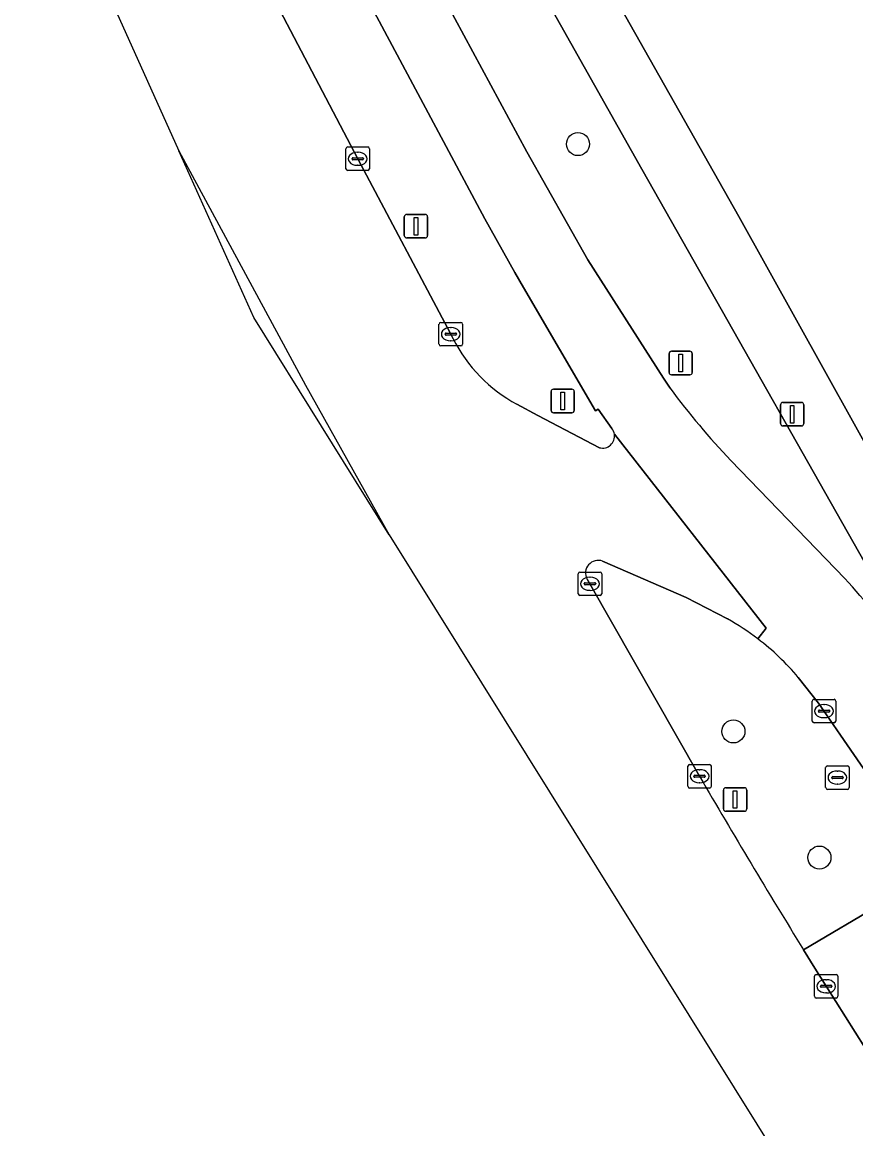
# Model space of a CAD drawing. Extents: x 159680 to 160786, y 387323 to 388340.
# Drawn here: x 159810.08 to 159845.54, y 387693.25 to 387740.35 of the extents above; entities that cross this region are included whole.
import ezdxf

# ---------------------------------------------------------------- set-up
doc = ezdxf.new("R2010")
doc.units = 0
for name, color, linetype in [('IMGEO_Berm_groen', 7, 'Continuous'), ('IMGEO_Boom', 7, 'Continuous'), ('IMGEO_Erf', 7, 'Continuous'), ('IMGEO_Fietspad_gesloten', 7, 'Continuous'), ('IMGEO_Kolk', 7, 'Continuous'), ('IMGEO_Lichtmast', 7, 'Continuous'), ('IMGEO_Rijbaan_regionaal_gesloten', 7, 'Continuous'), ('IMGEO_Rioolput', 7, 'Continuous'), ('IMGEO_Verkeersbordpaal', 7, 'Continuous'), ('IMGEO_Voetpad_open', 7, 'Continuous')]:
    doc.layers.add(name, color=color, linetype=linetype)

msp = doc.modelspace()

# ---------------------------------------------------------------- linework, layer by layer
at = {"layer": 'IMGEO_Berm_groen'}
for points in [[(159823.476, 387757.109), (159820.741, 387755.598), (159821.957, 387753.044), (159823.358, 387750.191), (159827.719, 387741.932), (159831.544, 387734.828), (159834.141, 387730.225), (159837.367, 387725.2), (159837.644, 387724.763)], [(159847.442, 387713.648), (159847.883, 387713.881), (159836.437, 387734.091), (159823.476, 387757.109)], [(159815.098, 387752.12), (159815.145, 387752.03), (159815.576, 387751.241), (159820.439, 387741.999), (159824.353, 387734.532), (159828.311, 387727.069), (159828.413, 387726.872)], [(159835.164, 387723.046), (159834.581, 387723.871), (159834.469, 387723.803), (159831.409, 387729.059), (159831.043, 387729.687), (159829.757, 387731.975), (159825.058, 387740.779)], [(159831.125, 387724.083), (159832.01, 387723.601), (159834.637, 387722.236)], [(159840.223, 387721.691), (159845.071, 387716.668)], [(159840.083, 387714.945), (159838.327, 387715.862), (159834.771, 387717.404)], [(159834.109, 387716.644), (159834.234, 387716.444), (159838.896, 387708.251)], [(159846.024, 387708.36), (159844.89, 387710.006), (159843.949, 387711.365), (159843.096, 387712.46)], [(159843.321, 387700.86), (159846.674, 387702.849), (159847.154, 387703.149), (159846.986, 387703.419)], [(159854.423, 387690.403), (159849.673, 387698.047), (159846.674, 387702.849), (159843.321, 387700.86), (159843.801, 387700.086), (159844.283, 387699.312), (159848.808, 387692.139), (159854.91, 387682.508), (159859.345, 387675.48), (159862.656, 387670.301), (159870.936, 387657.259), (159881.358, 387640.862), (159893.876, 387621.079), (159895.607, 387618.335)]]:
    msp.add_lwpolyline(points, dxfattribs=at)
for centre, radius, start, end in [((159834.199, 387729.785), 6.477, 206.7233, 241.6728), ((159863.762, 387744.071), 32.48, 216.474, 223.5541), ((159834.77, 387722.725), 0.507, 254.7549, 9.3592), ((159834.769, 387722.725), 0.509, 9.3543, 39.0611), ((159834.581, 387716.901), 0.538, 69.3309, 208.5539), ((159828.486, 387701.206), 22.674, 33.2786, 42.9923), ((159834.663, 387705.274), 11.086, 52.7282, 60.7336), ((159834.749, 387705.411), 10.925, 40.1821, 52.6522), ((160118.998, 387870.928), 323.915, 210.1471, 211.6709)]:
    msp.add_arc(centre, radius, start, end, dxfattribs=at)
at = {"layer": 'IMGEO_Boom'}
for centre in [(159833.722, 387735.156), (159840.336, 387710.158), (159843.996, 387704.792)]:
    msp.add_circle(centre, 0.489, dxfattribs=at)
at = {"layer": 'IMGEO_Erf'}
msp.add_lwpolyline([(159832.352, 387746.607), (159840.566, 387732.077), (159849.124, 387716.699), (159851.67, 387712.351), (159896.117, 387729.631)], dxfattribs=at)
at = {"layer": 'IMGEO_Fietspad_gesloten'}
for points in [[(159837.644, 387724.763), (159837.367, 387725.2), (159834.141, 387730.225), (159831.544, 387734.828), (159827.719, 387741.932), (159823.358, 387750.191), (159821.957, 387753.044), (159820.741, 387755.598), (159818.142, 387753.725), (159823.913, 387742.922), (159825.058, 387740.779), (159829.757, 387731.975), (159831.043, 387729.687), (159831.409, 387729.059), (159834.469, 387723.803), (159834.581, 387723.871), (159835.164, 387723.046)], [(159835.271, 387722.808), (159841.724, 387714.56), (159841.377, 387714.096)], [(159845.071, 387716.668), (159840.223, 387721.691)], [(159843.096, 387712.46), (159843.949, 387711.365), (159844.89, 387710.006), (159846.024, 387708.36), (159847.089, 387706.656), (159847.165, 387706.549), (159851.617, 387699.318), (159856.363, 387691.703)]]:
    msp.add_lwpolyline(points, dxfattribs=at)
for centre, radius, start, end in [((159863.762, 387744.071), 32.48, 216.474, 223.5541), ((159834.769, 387722.725), 0.509, 9.3543, 39.0611), ((159828.486, 387701.206), 22.674, 33.2786, 42.9923), ((159834.749, 387705.411), 10.925, 40.1821, 52.6522)]:
    msp.add_arc(centre, radius, start, end, dxfattribs=at)
at = {"layer": 'IMGEO_Kolk'}
for p, q in [((159823.852, 387734.106), (159823.852, 387734.958)), ((159823.927, 387735.032), (159824.779, 387735.032)), ((159824.853, 387734.958), (159824.853, 387734.106)), ((159824.111, 387734.526), (159824.111, 387734.538)), ((159824.549, 387734.489), (159824.151, 387734.489)), ((159824.154, 387734.575), (159824.552, 387734.575)), ((159824.34, 387734.812), (159824.365, 387734.812)), ((159824.595, 387734.538), (159824.595, 387734.526)), ((159824.779, 387734.032), (159823.927, 387734.032)), ((159824.363, 387734.252), (159824.338, 387734.252)), ((159827.81, 387726.643), (159827.81, 387727.495)), ((159827.885, 387727.569), (159828.737, 387727.569)), ((159828.298, 387727.349), (159828.323, 387727.349)), ((159828.811, 387727.495), (159828.811, 387726.643)), ((159828.069, 387727.063), (159828.069, 387727.075)), ((159828.507, 387727.026), (159828.109, 387727.026)), ((159828.112, 387727.112), (159828.51, 387727.112)), ((159828.553, 387727.075), (159828.553, 387727.063)), ((159828.737, 387726.569), (159827.885, 387726.569)), ((159828.321, 387726.789), (159828.296, 387726.789)), ((159833.733, 387716.018), (159833.733, 387716.87)), ((159833.808, 387716.944), (159834.66, 387716.944)), ((159834.035, 387716.487), (159834.433, 387716.487)), ((159834.221, 387716.724), (159834.246, 387716.724)), ((159834.734, 387716.87), (159834.734, 387716.018)), ((159833.992, 387716.438), (159833.992, 387716.45)), ((159834.43, 387716.401), (159834.032, 387716.401)), ((159834.244, 387716.164), (159834.219, 387716.164)), ((159834.476, 387716.45), (159834.476, 387716.438)), ((159834.66, 387715.944), (159833.808, 387715.944)), ((159843.691, 387710.599), (159843.691, 387711.451)), ((159843.766, 387711.525), (159844.618, 387711.525)), ((159844.179, 387711.305), (159844.204, 387711.305)), ((159844.692, 387711.451), (159844.692, 387710.599)), ((159843.95, 387711.019), (159843.95, 387711.031)), ((159844.388, 387710.982), (159843.99, 387710.982)), ((159843.993, 387711.068), (159844.391, 387711.068)), ((159844.434, 387711.031), (159844.434, 387711.019)), ((159844.618, 387710.525), (159843.766, 387710.525)), ((159844.202, 387710.745), (159844.177, 387710.745)), ((159838.395, 387707.825), (159838.395, 387708.677)), ((159838.47, 387708.751), (159839.322, 387708.751)), ((159838.883, 387708.531), (159838.908, 387708.531)), ((159839.396, 387708.677), (159839.396, 387707.825)), ((159838.654, 387708.245), (159838.654, 387708.257)), ((159839.092, 387708.208), (159838.694, 387708.208)), ((159838.697, 387708.294), (159839.095, 387708.294)), ((159839.138, 387708.257), (159839.138, 387708.245)), ((159839.322, 387707.751), (159838.47, 387707.751)), ((159838.906, 387707.971), (159838.881, 387707.971)), ((159843.782, 387698.886), (159843.782, 387699.738)), ((159843.857, 387699.812), (159844.709, 387699.812)), ((159844.27, 387699.592), (159844.295, 387699.592)), ((159844.783, 387699.738), (159844.783, 387698.886)), ((159844.041, 387699.306), (159844.041, 387699.318)), ((159844.479, 387699.269), (159844.081, 387699.269)), ((159844.084, 387699.355), (159844.482, 387699.355)), ((159844.525, 387699.318), (159844.525, 387699.306)), ((159844.709, 387698.812), (159843.857, 387698.812)), ((159844.293, 387699.032), (159844.268, 387699.032))]:
    msp.add_line(p, q, dxfattribs=at)
for points in [[(159823.852, 387734.106), (159823.852, 387734.958)], [(159823.927, 387735.032), (159824.779, 387735.032)], [(159824.853, 387734.958), (159824.853, 387734.106)], [(159824.779, 387734.032), (159823.927, 387734.032)], [(159827.81, 387726.643), (159827.81, 387727.495)], [(159827.885, 387727.569), (159828.737, 387727.569)], [(159828.811, 387727.495), (159828.811, 387726.643)], [(159828.737, 387726.569), (159827.885, 387726.569)], [(159833.733, 387716.018), (159833.733, 387716.87)], [(159833.808, 387716.944), (159834.66, 387716.944)], [(159834.734, 387716.87), (159834.734, 387716.018)], [(159834.66, 387715.944), (159833.808, 387715.944)], [(159843.691, 387710.599), (159843.691, 387711.451)], [(159843.766, 387711.525), (159844.618, 387711.525)], [(159844.692, 387711.451), (159844.692, 387710.599)], [(159844.618, 387710.525), (159843.766, 387710.525)], [(159838.395, 387707.825), (159838.395, 387708.677)], [(159838.47, 387708.751), (159839.322, 387708.751)], [(159839.396, 387708.677), (159839.396, 387707.825)], [(159839.322, 387707.751), (159838.47, 387707.751)], [(159843.782, 387698.886), (159843.782, 387699.738)], [(159843.857, 387699.812), (159844.709, 387699.812)], [(159844.783, 387699.738), (159844.783, 387698.886)], [(159844.709, 387698.812), (159843.857, 387698.812)]]:
    msp.add_lwpolyline(points, dxfattribs=at)
for centre, radius, start, end in [((159823.929, 387734.956), 0.0765, 91.552, 178.448), ((159823.929, 387734.956), 0.0765, 91.552, 178.448), ((159824.777, 387734.956), 0.0765, 1.552, 88.448), ((159824.777, 387734.956), 0.0765, 1.552, 88.448), ((159824.151, 387734.535), 0.0403, 85.8775, 175.7526), ((159824.148, 387734.525), 0.0366, 178.938, 274.7102), ((159824.552, 387734.532), 0.043, 264.8664, 352.4533), ((159824.556, 387734.537), 0.0386, 1.7309, 96.639), ((159823.929, 387734.108), 0.0765, 181.552, 268.448), ((159823.929, 387734.108), 0.0765, 181.552, 268.448), ((159824.777, 387734.108), 0.0765, 271.552, 358.448), ((159824.777, 387734.108), 0.0765, 271.552, 358.448), ((159827.887, 387727.493), 0.0765, 91.552, 178.448), ((159827.887, 387727.493), 0.0765, 91.552, 178.448), ((159828.735, 387727.493), 0.0765, 1.552, 88.448), ((159828.735, 387727.493), 0.0765, 1.552, 88.448), ((159828.109, 387727.072), 0.0403, 85.8775, 175.7526), ((159828.106, 387727.062), 0.0366, 178.938, 274.7102), ((159828.51, 387727.069), 0.043, 264.8664, 352.4533), ((159828.514, 387727.074), 0.0386, 1.7309, 96.639), ((159827.887, 387726.645), 0.0765, 181.552, 268.448), ((159827.887, 387726.645), 0.0765, 181.552, 268.448), ((159828.735, 387726.645), 0.0765, 271.552, 358.448), ((159828.735, 387726.645), 0.0765, 271.552, 358.448), ((159833.81, 387716.868), 0.0765, 91.552, 178.448), ((159833.81, 387716.868), 0.0765, 91.552, 178.448), ((159834.032, 387716.447), 0.0403, 85.8775, 175.7526), ((159834.437, 387716.449), 0.0386, 1.7309, 96.639), ((159834.658, 387716.868), 0.0765, 1.552, 88.448), ((159834.658, 387716.868), 0.0765, 1.552, 88.448), ((159833.81, 387716.02), 0.0765, 181.552, 268.448), ((159833.81, 387716.02), 0.0765, 181.552, 268.448), ((159834.029, 387716.437), 0.0366, 178.938, 274.7102), ((159834.433, 387716.444), 0.043, 264.8664, 352.4533), ((159834.658, 387716.02), 0.0765, 271.552, 358.448), ((159834.658, 387716.02), 0.0765, 271.552, 358.448), ((159843.768, 387711.449), 0.0765, 91.552, 178.448), ((159843.768, 387711.449), 0.0765, 91.552, 178.448), ((159844.616, 387711.449), 0.0765, 1.552, 88.448), ((159844.616, 387711.449), 0.0765, 1.552, 88.448), ((159843.99, 387711.028), 0.0403, 85.8775, 175.7526), ((159843.987, 387711.018), 0.0366, 178.938, 274.7102), ((159844.391, 387711.025), 0.043, 264.8664, 352.4533), ((159844.395, 387711.03), 0.0386, 1.7309, 96.639), ((159843.768, 387710.601), 0.0765, 181.552, 268.448), ((159843.768, 387710.601), 0.0765, 181.552, 268.448), ((159844.616, 387710.601), 0.0765, 271.552, 358.448), ((159844.616, 387710.601), 0.0765, 271.552, 358.448), ((159838.472, 387708.675), 0.0765, 91.552, 178.448), ((159838.472, 387708.675), 0.0765, 91.552, 178.448), ((159839.32, 387708.675), 0.0765, 1.552, 88.448), ((159839.32, 387708.675), 0.0765, 1.552, 88.448), ((159838.694, 387708.254), 0.0403, 85.8775, 175.7526), ((159838.691, 387708.244), 0.0366, 178.938, 274.7102), ((159839.095, 387708.251), 0.043, 264.8664, 352.4533), ((159839.099, 387708.256), 0.0386, 1.7309, 96.639), ((159838.472, 387707.827), 0.0765, 181.552, 268.448), ((159838.472, 387707.827), 0.0765, 181.552, 268.448), ((159839.32, 387707.827), 0.0765, 271.552, 358.448), ((159839.32, 387707.827), 0.0765, 271.552, 358.448), ((159843.859, 387699.736), 0.0765, 91.552, 178.448), ((159843.859, 387699.736), 0.0765, 91.552, 178.448), ((159844.707, 387699.736), 0.0765, 1.552, 88.448), ((159844.707, 387699.736), 0.0765, 1.552, 88.448), ((159844.081, 387699.315), 0.0403, 85.8775, 175.7526), ((159844.078, 387699.305), 0.0366, 178.938, 274.7102), ((159844.482, 387699.312), 0.043, 264.8664, 352.4533), ((159844.486, 387699.317), 0.0386, 1.7309, 96.639), ((159843.859, 387698.888), 0.0765, 181.552, 268.448), ((159843.859, 387698.888), 0.0765, 181.552, 268.448), ((159844.707, 387698.888), 0.0765, 271.552, 358.448), ((159844.707, 387698.888), 0.0765, 271.552, 358.448)]:
    msp.add_arc(centre, radius, start, end, dxfattribs=at)
for centre, major_axis, ratio, start_param, end_param in [((159824.339, 387734.532), (-0.387, 0.002), 0.722429, 4.712389, 7.853982), ((159824.364, 387734.532), (-0.39, 0.002), 0.717154, 1.570796, 4.712389), ((159828.297, 387727.069), (-0.387, 0.002), 0.722429, 4.712389, 7.853982), ((159828.322, 387727.069), (-0.39, 0.002), 0.717154, 1.570796, 4.712389), ((159834.22, 387716.444), (-0.387, 0.002), 0.722429, 4.712389, 7.853982), ((159834.245, 387716.444), (-0.39, 0.002), 0.717154, 1.570796, 4.712389), ((159844.178, 387711.025), (-0.387, 0.002), 0.722429, 4.712389, 7.853982), ((159844.203, 387711.025), (-0.39, 0.002), 0.717154, 1.570796, 4.712389), ((159838.882, 387708.251), (-0.387, 0.002), 0.722429, 4.712389, 7.853982), ((159838.907, 387708.251), (-0.39, 0.002), 0.717154, 1.570796, 4.712389), ((159844.269, 387699.312), (-0.387, 0.002), 0.722429, 4.712389, 7.853982), ((159844.294, 387699.312), (-0.39, 0.002), 0.717154, 1.570796, 4.712389)]:
    msp.add_ellipse(centre, major_axis=major_axis, ratio=ratio, start_param=start_param, end_param=end_param, dxfattribs=at)
at = {"layer": 'IMGEO_Lichtmast'}
for p, q in [((159826.335, 387731.261), (159826.335, 387732.061)), ((159826.335, 387732.061), (159826.335, 387731.261)), ((159826.435, 387732.161), (159827.225, 387732.161)), ((159827.225, 387732.161), (159826.435, 387732.161)), ((159827.325, 387732.061), (159827.325, 387731.261)), ((159827.325, 387731.261), (159827.325, 387732.061)), ((159827.225, 387731.161), (159826.435, 387731.161)), ((159826.435, 387731.161), (159827.225, 387731.161)), ((159842.339, 387723.26), (159842.339, 387724.06)), ((159842.339, 387724.06), (159842.339, 387723.26)), ((159842.439, 387724.16), (159843.229, 387724.16)), ((159843.229, 387724.16), (159842.439, 387724.16)), ((159843.329, 387724.06), (159843.329, 387723.26)), ((159843.329, 387723.26), (159843.329, 387724.06)), ((159843.229, 387723.16), (159842.439, 387723.16)), ((159842.439, 387723.16), (159843.229, 387723.16)), ((159839.911, 387706.862), (159839.911, 387707.662)), ((159839.911, 387707.662), (159839.911, 387706.862)), ((159840.011, 387707.762), (159840.801, 387707.762)), ((159840.801, 387707.762), (159840.011, 387707.762)), ((159840.901, 387707.662), (159840.901, 387706.862)), ((159840.901, 387706.862), (159840.901, 387707.662)), ((159840.801, 387706.762), (159840.011, 387706.762)), ((159840.011, 387706.762), (159840.801, 387706.762))]:
    msp.add_line(p, q, dxfattribs=at)
for points in [[(159826.755, 387732.036), (159826.905, 387732.036), (159826.905, 387731.286), (159826.755, 387731.286), (159826.755, 387732.036)], [(159842.759, 387724.035), (159842.909, 387724.035), (159842.909, 387723.285), (159842.759, 387723.285), (159842.759, 387724.035)], [(159840.331, 387707.637), (159840.481, 387707.637), (159840.481, 387706.887), (159840.331, 387706.887), (159840.331, 387707.637)]]:
    msp.add_lwpolyline(points, dxfattribs=at)
for centre, start, end in [((159826.435, 387732.061), 90, 180), ((159826.435, 387732.061), 90, 180), ((159827.225, 387732.061), 0, 90), ((159827.225, 387732.061), 360, 90), ((159826.435, 387731.261), 180, 270), ((159826.435, 387731.261), 180, 270), ((159827.225, 387731.261), 270, 0), ((159827.225, 387731.261), 270, 0), ((159842.439, 387724.06), 90, 180), ((159842.439, 387724.06), 90, 180), ((159843.229, 387724.06), 0, 90), ((159843.229, 387724.06), 360, 90), ((159842.439, 387723.26), 180, 270), ((159842.439, 387723.26), 180, 270), ((159843.229, 387723.26), 270, 0), ((159843.229, 387723.26), 270, 0), ((159840.011, 387707.662), 90, 180), ((159840.011, 387707.662), 90, 180), ((159840.801, 387707.662), 0, 90), ((159840.801, 387707.662), 360, 90), ((159840.011, 387706.862), 180, 270), ((159840.011, 387706.862), 180, 270), ((159840.801, 387706.862), 270, 0), ((159840.801, 387706.862), 270, 0)]:
    msp.add_arc(centre, 0.1, start, end, dxfattribs=at)
at = {"layer": 'IMGEO_Rijbaan_regionaal_gesloten'}
for points in [[(159828.413, 387726.872), (159828.311, 387727.069), (159824.353, 387734.532), (159820.439, 387741.999), (159815.576, 387751.241), (159815.145, 387752.03), (159815.098, 387752.12), (159810.076, 387749.708), (159816.74, 387734.865), (159822.125, 387724.899), (159825.687, 387718.531), (159844.298, 387688.688)], [(159816.74, 387734.865), (159822.125, 387724.899), (159825.687, 387718.531), (159819.926, 387727.77), (159816.74, 387734.865)], [(159834.637, 387722.236), (159832.01, 387723.601), (159831.125, 387724.083)], [(159841.377, 387714.096), (159841.724, 387714.56), (159835.271, 387722.808)], [(159834.771, 387717.404), (159838.327, 387715.862), (159840.083, 387714.945)], [(159838.896, 387708.251), (159834.234, 387716.444), (159834.109, 387716.644)], [(159895.607, 387618.335), (159893.876, 387621.079), (159881.358, 387640.862), (159870.936, 387657.259), (159862.656, 387670.301), (159859.345, 387675.48), (159854.91, 387682.508), (159848.808, 387692.139), (159844.283, 387699.312), (159843.801, 387700.086), (159843.321, 387700.86)]]:
    msp.add_lwpolyline(points, dxfattribs=at)
for centre, radius, start, end in [((159834.199, 387729.785), 6.477, 206.7233, 241.6728), ((159834.77, 387722.725), 0.507, 254.7549, 9.3592), ((159834.581, 387716.901), 0.538, 69.3309, 208.5539), ((159834.663, 387705.274), 11.086, 52.7282, 60.7336), ((160118.998, 387870.928), 323.915, 210.1471, 211.6709)]:
    msp.add_arc(centre, radius, start, end, dxfattribs=at)
at = {"layer": 'IMGEO_Rioolput'}
for p, q in [((159844.26, 387707.769), (159844.26, 387708.621)), ((159844.335, 387708.695), (159845.187, 387708.695)), ((159844.748, 387708.475), (159844.773, 387708.475)), ((159845.261, 387708.621), (159845.261, 387707.769)), ((159844.519, 387708.189), (159844.519, 387708.201)), ((159844.957, 387708.152), (159844.559, 387708.152)), ((159844.562, 387708.238), (159844.96, 387708.238)), ((159845.003, 387708.201), (159845.003, 387708.189)), ((159845.187, 387707.695), (159844.335, 387707.695)), ((159844.771, 387707.915), (159844.746, 387707.915))]:
    msp.add_line(p, q, dxfattribs=at)
for points in [[(159844.26, 387707.769), (159844.26, 387708.621)], [(159844.335, 387708.695), (159845.187, 387708.695)], [(159845.261, 387708.621), (159845.261, 387707.769)], [(159845.187, 387707.695), (159844.335, 387707.695)]]:
    msp.add_lwpolyline(points, dxfattribs=at)
for centre, radius, start, end in [((159844.337, 387708.619), 0.0765, 91.552, 178.448), ((159844.337, 387708.619), 0.0765, 91.552, 178.448), ((159845.185, 387708.619), 0.0765, 1.552, 88.448), ((159845.185, 387708.619), 0.0765, 1.552, 88.448), ((159844.559, 387708.198), 0.0403, 85.8775, 175.7526), ((159844.556, 387708.188), 0.0366, 178.938, 274.7102), ((159844.96, 387708.195), 0.043, 264.8664, 352.4533), ((159844.964, 387708.2), 0.0386, 1.7309, 96.639), ((159844.337, 387707.771), 0.0765, 181.552, 268.448), ((159844.337, 387707.771), 0.0765, 181.552, 268.448), ((159845.185, 387707.771), 0.0765, 271.552, 358.448), ((159845.185, 387707.771), 0.0765, 271.552, 358.448)]:
    msp.add_arc(centre, radius, start, end, dxfattribs=at)
for centre, major_axis, ratio, start_param, end_param in [((159844.747, 387708.195), (-0.387, 0.002), 0.722429, 4.712389, 7.853982), ((159844.772, 387708.195), (-0.39, 0.002), 0.717154, 1.570796, 4.712389)]:
    msp.add_ellipse(centre, major_axis=major_axis, ratio=ratio, start_param=start_param, end_param=end_param, dxfattribs=at)
at = {"layer": 'IMGEO_Verkeersbordpaal'}
for p, q in [((159837.597, 387725.437), (159837.597, 387726.237)), ((159837.597, 387726.237), (159837.597, 387725.437)), ((159837.697, 387726.337), (159838.487, 387726.337)), ((159838.487, 387726.337), (159837.697, 387726.337)), ((159838.587, 387726.237), (159838.587, 387725.437)), ((159838.587, 387725.437), (159838.587, 387726.237)), ((159838.487, 387725.337), (159837.697, 387725.337)), ((159837.697, 387725.337), (159838.487, 387725.337)), ((159832.576, 387723.824), (159832.576, 387724.624)), ((159832.576, 387724.624), (159832.576, 387723.824)), ((159832.676, 387724.724), (159833.466, 387724.724)), ((159833.466, 387724.724), (159832.676, 387724.724)), ((159833.566, 387724.624), (159833.566, 387723.824)), ((159833.566, 387723.824), (159833.566, 387724.624)), ((159833.466, 387723.724), (159832.676, 387723.724)), ((159832.676, 387723.724), (159833.466, 387723.724))]:
    msp.add_line(p, q, dxfattribs=at)
for points in [[(159838.017, 387726.212), (159838.167, 387726.212), (159838.167, 387725.462), (159838.017, 387725.462), (159838.017, 387726.212)], [(159832.996, 387724.599), (159833.146, 387724.599), (159833.146, 387723.849), (159832.996, 387723.849), (159832.996, 387724.599)]]:
    msp.add_lwpolyline(points, dxfattribs=at)
for centre, start, end in [((159837.697, 387726.237), 90, 180), ((159837.697, 387726.237), 90, 180), ((159838.487, 387726.237), 0, 90), ((159838.487, 387726.237), 360, 90), ((159837.697, 387725.437), 180, 270), ((159837.697, 387725.437), 180, 270), ((159838.487, 387725.437), 270, 0), ((159838.487, 387725.437), 270, 0), ((159832.676, 387724.624), 90, 180), ((159832.676, 387724.624), 90, 180), ((159833.466, 387724.624), 0, 90), ((159833.466, 387724.624), 360, 90), ((159832.676, 387723.824), 180, 270), ((159832.676, 387723.824), 180, 270), ((159833.466, 387723.824), 270, 0), ((159833.466, 387723.824), 270, 0)]:
    msp.add_arc(centre, 0.1, start, end, dxfattribs=at)
at = {"layer": 'IMGEO_Voetpad_open'}
msp.add_lwpolyline([(159866.365, 387688.698), (159861.884, 387695.822), (159856.385, 387704.612), (159855.275, 387706.413), (159852.398, 387711.107), (159851.67, 387712.351), (159849.124, 387716.699), (159840.566, 387732.077), (159832.352, 387746.607), (159825.014, 387759.589), (159823.476, 387757.109), (159836.437, 387734.091), (159847.883, 387713.881), (159847.442, 387713.648)], dxfattribs=at)

doc.saveas('drawing.dxf')
